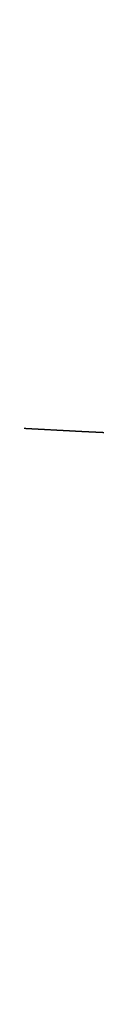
# Model space of a CAD drawing. Header units: millimetres. Extents: x -505 to 505, y 0 to 800.
# Tile 613 of 656: x -151.6837 to -151.6008, y 352.9298 to 354.1776. Entities that reach past the tile are written whole.
import ezdxf

# ---------------------------------------------------------------- set-up
doc = ezdxf.new("R2010")
doc.units = ezdxf.units.MM
doc.header["$MEASUREMENT"] = 0
doc.layers.add('IGES level 1', color=255, linetype='Continuous')
doc.layers.add('IGES level 10', color=255, linetype='Continuous')

msp = doc.modelspace()

# ---------------------------------------------------------------- linework, layer by layer
at = {"layer": 'IGES level 1'}
for points in [[(139.0172, 338.9303, -135.5739), (-23.1251, 347.1455, 22.5199), (-185.2674, 355.3607, 180.6137)], [(-185.2674, 355.3607, 180.6137), (-23.1251, 347.1455, 22.5199), (139.0172, 338.9303, -135.5739)]]:
    msp.add_open_spline(points, degree=2, dxfattribs=at)
at = {"layer": 'IGES level 10', "extrusion": (0.715518, 0.036242, 0.697653)}
msp.add_arc((359.7637, 2.2773, -185.9284), 6, 267.97617, 87.97617, dxfattribs=at)
at = {"layer": 'IGES level 10'}
for points in [[(-137.3566, 388.9471, -136.5495), (-147.8826, 366.2884, -145.6629), (-158.4085, 343.6297, -154.7763)], [(-158.4085, 343.6297, -154.7763), (-147.8826, 366.2884, -145.6629), (-137.3566, 388.9471, -136.5495)], [(-140.0707, 388.8132, -139.1279), (-150.4023, 366.5728, -148.073), (-160.734, 344.3325, -157.0182)], [(-160.8284, 349.9824, -157.1997), (-151.8394, 369.3326, -149.417), (-142.8503, 388.6829, -141.6342)], [(-142.8503, 388.6829, -141.6342), (-151.8394, 369.3326, -149.417), (-160.8284, 349.9824, -157.1997)]]:
    msp.add_open_spline(points, degree=2, dxfattribs=at)

doc.saveas('drawing.dxf')
